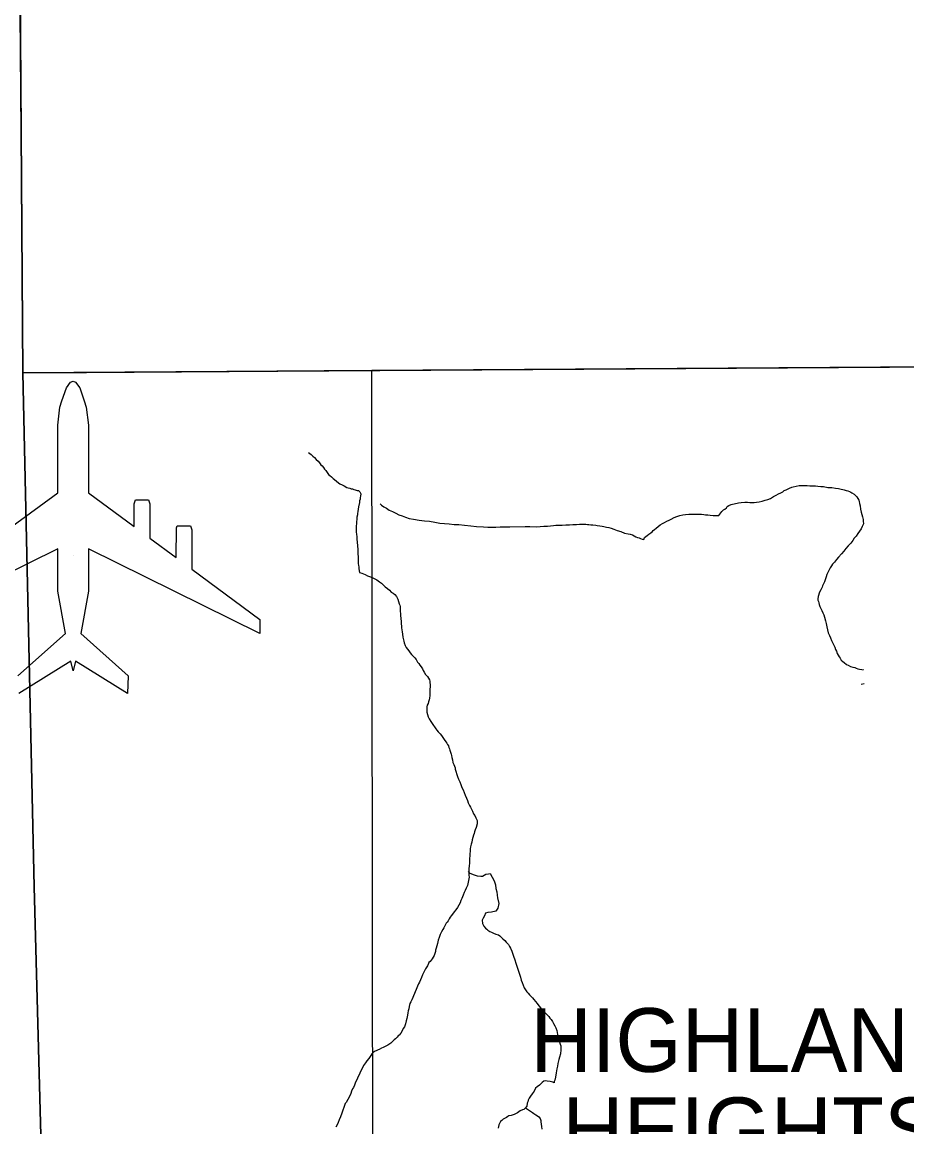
# Model space of a CAD drawing. Extents: x 2010165 to 2382125, y 1060529 to 1407316.
# Drawn here: x 2245535 to 2252478, y 1296274 to 1304945 of the extents above; entities that cross this region are included whole.
import ezdxf

# ---------------------------------------------------------------- set-up
doc = ezdxf.new("R2010")
doc.units = 0
for name, color, linetype in [('GM_X_Adjacent_County', 7, 'Continuous'), ('GM_X_Airport_Class_1', 7, 'Continuous'), ('GM_X_Airport_Location_Class_1', 7, 'Continuous'), ('GM_X_City_Street', 7, 'Continuous'), ('GM_X_Corporation', 7, 'Continuous'), ('GM_X_Corporation_Text', 7, 'Continuous'), ('GM_X_County', 7, 'Continuous'), ('GM_X_Minor_Lake', 7, 'Continuous'), ('GM_X_Minor_River', 7, 'Continuous')]:
    doc.layers.add(name, color=color, linetype=linetype)

msp = doc.modelspace()

# ---------------------------------------------------------------- linework, layer by layer
at = {"layer": 'GM_X_Adjacent_County'}
msp.add_lwpolyline([(2253870.8, 1302246.1), (2248278.5, 1302209.7), (2246039.2, 1302195), (2245541.5, 1302191.8), (2245528.1, 1304087.2), (2245507.4, 1306573.2), (2245466.2, 1311123.5), (2245450.8, 1311744.1), (2245406.2, 1312275.3), (2245365.8, 1313013.4), (2245297.7, 1316197), (2245294.3, 1316359.8), (2245277.8, 1317129.9)], dxfattribs=at)
at = {"layer": 'GM_X_Airport_Class_1'}
for points in [[(2245455.4, 1300986.2), (2245814.5, 1301251.7), (2245814.5, 1301782.1), (2245832, 1301922.4), (2245846.6, 1301972.4), (2245882.6, 1302074.6), (2245915.8, 1302120), (2245934.8, 1302127.9)], [(2245934.8, 1302127.9), (2245953.7, 1302120), (2245986.9, 1302074.6), (2246022.9, 1301972.4), (2246037.5, 1301922.4), (2246055, 1301782.1), (2246055, 1301251.7), (2246414.1, 1300986.2), (2246414.1, 1301164.2), (2246423.5, 1301196.8), (2246527.1, 1301196.8), (2246536.6, 1301164.2), (2246536.6, 1300895.6), (2246743.4, 1300742.7), (2246745.6, 1300976.2), (2246752.8, 1300992.5), (2246856.4, 1300992.5), (2246865.9, 1300959.8), (2246865.9, 1300652.1), (2247401.3, 1300256.1), (2247401.3, 1300146.7), (2246055, 1300810.1), (2246055, 1300480), (2245994.9, 1300147.4), (2246367.5, 1299813.3), (2246361.6, 1299675.7), (2245953.6, 1299928.6), (2245934.8, 1299854.6)], [(2245502, 1299813.3), (2245874.6, 1300147.4), (2245814.5, 1300480), (2245814.5, 1300810.1), (2244468.2, 1300146.7)], [(2245934.8, 1299854.6), (2245916, 1299928.6), (2245507.9, 1299675.7)]]:
    msp.add_lwpolyline(points, dxfattribs=at)
at = {"layer": 'GM_X_Airport_Location_Class_1'}
msp.add_line((2245934.7, 1300756.1), (2245934.7, 1300756.1), dxfattribs=at)
at = {"layer": 'GM_X_City_Street'}
msp.add_lwpolyline([(2248297.3, 1290870.7), (2248287, 1295834.9), (2248278.5, 1302209.7)], dxfattribs=at)
at = {"layer": 'GM_X_Corporation'}
for points in [[(2256744.6, 1302266.1), (2245541.5, 1302191.8), (2245512.3, 1306352.6), (2245473.3, 1308109.4), (2245457.9, 1308806.9), (2247532.8, 1308848.1), (2247540.2, 1309008.3), (2249256.4, 1309053.8), (2249249.5, 1310208.7), (2251976.1, 1310172.3), (2251984, 1309570.9), (2253382.8, 1309636.2)], [(2234938.8, 1293048), (2234754.2, 1298378.1), (2238501.9, 1298389.4), (2238390.7, 1302405.5), (2239127.7, 1302427.8), (2239087.3, 1303544.9), (2241570.9, 1303589.2), (2241498, 1306888.1), (2242283.2, 1306902.6), (2243514.9, 1306894.6), (2243488.5, 1308052.8), (2245473.3, 1308109.4), (2245512.3, 1306352.6), (2245541.5, 1302191.8), (2245628.7, 1298157.5), (2245690.7, 1295916.5)]]:
    msp.add_lwpolyline(points, dxfattribs=at)
msp.add_lwpolyline([(2256744.6, 1302266.1), (2256740.3, 1302074.7), (2256739.6, 1301726), (2256742.9, 1301507.7), (2256738.2, 1301293.2), (2256719.1, 1300824.7), (2256624.2, 1298521), (2256563.6, 1296660.2), (2256453.2, 1294289), (2256336.6, 1291950.8), (2256335.3, 1290962.5), (2252507.5, 1290908.7), (2252516.1, 1287904.5), (2249349.1, 1287862.8), (2245750.8, 1287810.3), (2245724.8, 1290436.2), (2245721.2, 1290799.4), (2245718.5, 1291617.1), (2245690.7, 1295916.5), (2245628.7, 1298157.5), (2245541.5, 1302191.8)], close=True, dxfattribs=at)
at = {"layer": 'GM_X_County'}
msp.add_lwpolyline([(2245277.8, 1317129.9), (2245294.3, 1316359.8), (2245297.7, 1316197), (2245365.8, 1313013.4), (2245406.2, 1312275.3), (2245450.8, 1311744.1), (2245466.2, 1311123.5), (2245507.4, 1306573.2), (2245528.1, 1304087.2), (2245541.5, 1302191.8), (2246039.2, 1302195), (2248278.5, 1302209.7), (2253870.8, 1302246.1)], dxfattribs=at)
at = {"layer": 'GM_X_Minor_Lake'}
msp.add_lwpolyline([(2252142.4, 1299751.7), (2252120.5, 1299745.5)], dxfattribs=at)
at = {"layer": 'GM_X_Minor_River'}
for points in [[(2247781.4, 1301567.6), (2247782.3, 1301566.6), (2247802.6, 1301550.7), (2247816.7, 1301538.8), (2247828.9, 1301526.9), (2247843.1, 1301513), (2247857.2, 1301499.1), (2247869.4, 1301485.2), (2247879.6, 1301471.3), (2247889.7, 1301461.4), (2247899.9, 1301449.4), (2247908, 1301437.5), (2247918.2, 1301425.6), (2247928.4, 1301409.6), (2247940.5, 1301395.7), (2247950.7, 1301385.8), (2247962.8, 1301375.9), (2247975, 1301364), (2247987.1, 1301356.1), (2248017.4, 1301330.3), (2248029.5, 1301322.4), (2248045.6, 1301314.6), (2248061.8, 1301304.7), (2248082, 1301292.9), (2248094, 1301289), (2248106.1, 1301287.1), (2248116.1, 1301283.2), (2248128.2, 1301281.4), (2248138.2, 1301277.5), (2248148.3, 1301273.6), (2248164.4, 1301269.7), (2248174.4, 1301267.8), (2248184.5, 1301257.9), (2248192.7, 1301241.9), (2248190.9, 1301225.8), (2248189, 1301213.8), (2248187.2, 1301199.7), (2248183.3, 1301187.6), (2248183.5, 1301173.6), (2248175.8, 1301141.4), (2248172, 1301123.3), (2248170.2, 1301103.2), (2248166.4, 1301089.1), (2248166.5, 1301077.1), (2248162.7, 1301059), (2248160.9, 1301040.9), (2248159.1, 1301024.8), (2248159.3, 1301008.8), (2248157.5, 1300988.7), (2248155.7, 1300968.6), (2248156, 1300942.6), (2248158.2, 1300926.5), (2248160.4, 1300906.5), (2248162.7, 1300886.4), (2248167.2, 1300838.3), (2248167.3, 1300828.3), (2248169.5, 1300812.3), (2248169.8, 1300790.2), (2248170, 1300770.1), (2248172.2, 1300750.1), (2248172.5, 1300728), (2248172.7, 1300710), (2248172.8, 1300693.9), (2248175, 1300683.9), (2248177.2, 1300667.9), (2248177.3, 1300657.8), (2248179.5, 1300637.8), (2248183.6, 1300625.8), (2248201.7, 1300620), (2248213.8, 1300616.1), (2248227.9, 1300610.2), (2248246, 1300600.4), (2248268.2, 1300590.6), (2248298.4, 1300578.9), (2248318.5, 1300567.1), (2248338.7, 1300553.3), (2248354.9, 1300541.4), (2248369.1, 1300527.5), (2248385.3, 1300513.6), (2248401.4, 1300499.8), (2248417.6, 1300485.9), (2248431.8, 1300472), (2248445.9, 1300464.1), (2248460.1, 1300452.2), (2248472.3, 1300436.3), (2248478.4, 1300426.3), (2248482.5, 1300416.4), (2248488.7, 1300398.4), (2248494.9, 1300380.4), (2248499.1, 1300368.4), (2248501.2, 1300358.4), (2248501.4, 1300340.3), (2248504.1, 1300282.1), (2248506.2, 1300270.1), (2248506.3, 1300258.1), (2248508.5, 1300246.1), (2248508.6, 1300236.1), (2248510.8, 1300220)], [(2250867.2, 1301082.3), (2250885.3, 1301080.5), (2250897.3, 1301078.6), (2250915.4, 1301076.8), (2250933.4, 1301074.9), (2250957.5, 1301073.2), (2250985.5, 1301073.5), (2251003.6, 1301073.7), (2251025.3, 1301104.1), (2251039.2, 1301116.2), (2251049.1, 1301122.4), (2251063, 1301132.5), (2251068.9, 1301142.6), (2251080.8, 1301150.8), (2251098.8, 1301159), (2251156.7, 1301171.7), (2251176.8, 1301173.9), (2251206.8, 1301176.2), (2251226.8, 1301176.4), (2251244.9, 1301174.6), (2251260.9, 1301174.8), (2251280.9, 1301175), (2251298.9, 1301177.2), (2251318.9, 1301179.4), (2251342.9, 1301185.7), (2251366.9, 1301192), (2251386.9, 1301198.2), (2251406.8, 1301206.5), (2251432.7, 1301220.8), (2251452.6, 1301231.1), (2251470.5, 1301243.3), (2251488.4, 1301251.5), (2251504.4, 1301259.7), (2251516.3, 1301267.9), (2251530.3, 1301274), (2251546.2, 1301282.2), (2251558.2, 1301286.4), (2251574.1, 1301294.6), (2251586.1, 1301298.7), (2251610.1, 1301303), (2251632.1, 1301307.2), (2251654.1, 1301307.5), (2251676.1, 1301307.7), (2251696.2, 1301307.9), (2251716.2, 1301306.1), (2251738.3, 1301304.4), (2251760.3, 1301304.6), (2251780.4, 1301302.8), (2251802.4, 1301301.1), (2251824.5, 1301299.3), (2251858.6, 1301293.6), (2251888.7, 1301291.9), (2251918.8, 1301288.3), (2251942.9, 1301284.5), (2251962.9, 1301280.7), (2251975, 1301276.8), (2251987.1, 1301272.9), (2252001.1, 1301269.1), (2252015.2, 1301265.2), (2252027.3, 1301261.3), (2252037.4, 1301255.4), (2252047.4, 1301249.5), (2252063.6, 1301239.7), (2252085.8, 1301219.8), (2252094, 1301205.9), (2252100.2, 1301193.9), (2252104.3, 1301181.9), (2252106.5, 1301165.9), (2252110.7, 1301147.9), (2252115, 1301121.8), (2252119.3, 1301097.8), (2252125.5, 1301079.8), (2252129.7, 1301061.8), (2252133.9, 1301041.8), (2252136.1, 1301027.8), (2252138.3, 1301007.7), (2252128.6, 1300985.6), (2252118.7, 1300967.4), (2252106.9, 1300949.2), (2252093.1, 1300931), (2252079.3, 1300910.8), (2252065.5, 1300894.6), (2252053.6, 1300876.4), (2252037.8, 1300856.2), (2252018, 1300835.9), (2252000.3, 1300813.6), (2251982.5, 1300793.4), (2251964.6, 1300773.1), (2251942.9, 1300746.8), (2251927.1, 1300728.6), (2251909.3, 1300706.3), (2251895.4, 1300692.1), (2251885.6, 1300677.9), (2251875.7, 1300661.8), (2251866, 1300641.6), (2251858.1, 1300625.5), (2251850.3, 1300609.3), (2251844.5, 1300591.2), (2251840.7, 1300575.1), (2251832.9, 1300551), (2251823, 1300536.8)], [(2248345.9, 1301163.3), (2248354, 1301153.4), (2248374.2, 1301141.6), (2248394.3, 1301129.7), (2248416.5, 1301115.9), (2248442.7, 1301104.2), (2248468.9, 1301090.4), (2248491.1, 1301078.6), (2248517.2, 1301068.9), (2248543.4, 1301059.1), (2248573.6, 1301049.4), (2248605.7, 1301043.7), (2248651.8, 1301036.2), (2248692, 1301030.6), (2248732.1, 1301027.1), (2248774.2, 1301021.5), (2248812.4, 1301013.9), (2248848.5, 1301010.2), (2248886.6, 1301006.7), (2248924.7, 1301003.1), (2248962.8, 1301001.5), (2249006.9, 1300995.9), (2249055.1, 1300990.4), (2249101.2, 1300986.9), (2249155.3, 1300983.5), (2249189.4, 1300981.8), (2249221.5, 1300982.2), (2249253.5, 1300982.5), (2249285.6, 1300982.9), (2249321.6, 1300983.3), (2249361.7, 1300983.7), (2249481.9, 1300987), (2249519.9, 1300985.4), (2249568.1, 1300983.9), (2249600.1, 1300986.3), (2249630.1, 1300988.6), (2249658.2, 1300988.9), (2249682.2, 1300991.2), (2249704.2, 1300993.4), (2249724.2, 1300995.7), (2249746.2, 1300997.9), (2249774.3, 1300998.2), (2249802.3, 1301000.5), (2249830.3, 1301000.8), (2249856.4, 1301001.1), (2249886.4, 1301001.4), (2249908.4, 1301003.7), (2249922.4, 1301003.8), (2249936.5, 1301004), (2249958.5, 1301004.2), (2249970.6, 1301002.3), (2249982.6, 1301002.5), (2249998.6, 1301000.6), (2250014.7, 1300998.8), (2250036.7, 1300997), (2250048.8, 1300993.1), (2250068.9, 1300991.4), (2250086.9, 1300989.6), (2250101, 1300985.7), (2250121, 1300981.9), (2250139.1, 1300978.1), (2250157.2, 1300972.2), (2250179.4, 1300964.5), (2250205.5, 1300954.7), (2250233.6, 1300947), (2250261.8, 1300935.3), (2250291.9, 1300929.6), (2250308, 1300925.7), (2250326.1, 1300919.9), (2250338.2, 1300912), (2250350.3, 1300906.1), (2250364.4, 1300900.3), (2250376.5, 1300896.4), (2250386.5, 1300892.5), (2250400.6, 1300886.6), (2250412.7, 1300884.7), (2250418.5, 1300900.8), (2250440.4, 1300915.1), (2250454.3, 1300927.3), (2250468.2, 1300937.5), (2250478.1, 1300945.6), (2250488, 1300953.8), (2250497.9, 1300961.9), (2250509.8, 1300974.1), (2250525.7, 1300986.3), (2250541.6, 1300998.5), (2250559.5, 1301010.7), (2250575.4, 1301018.9), (2250593.4, 1301027.1), (2250613.3, 1301035.4), (2250629.3, 1301043.6), (2250651.2, 1301055.8), (2250673.1, 1301066.1), (2250697, 1301072.4), (2250719, 1301078.7), (2250741, 1301080.9), (2250767.1, 1301083.2), (2250793.1, 1301083.5), (2250821.1, 1301083.8), (2250845.2, 1301084), (2250867.2, 1301082.3)], [(2251823, 1300536.8), (2251817.2, 1300520.7), (2251813.3, 1300510.6), (2251803.6, 1300488.4), (2251793.7, 1300470.3), (2251782.1, 1300436.1), (2251778.3, 1300420), (2251780.4, 1300407.9), (2251784.5, 1300397.9), (2251786.7, 1300387.9), (2251790.8, 1300373.9), (2251795, 1300359.9), (2251803.2, 1300342), (2251811.4, 1300326), (2251819.6, 1300310.1), (2251825.8, 1300292.1), (2251832, 1300274.1), (2251838.3, 1300246), (2251844.6, 1300224), (2251848.9, 1300200), (2251855.2, 1300176), (2251861.4, 1300152), (2251869.7, 1300132), (2251879.9, 1300112.1), (2251886.2, 1300092.1), (2251896.4, 1300072.1), (2251904.6, 1300056.1), (2251912.8, 1300038.2), (2251919, 1300020.2), (2251925.2, 1300008.2), (2251931.4, 1299990.2), (2251939.6, 1299976.3), (2251945.7, 1299964.3), (2251953.8, 1299952.3), (2251962, 1299938.4), (2251976.2, 1299926.5), (2251986.3, 1299918.6), (2252004.5, 1299904.7), (2252018.6, 1299896.9), (2252034.7, 1299889), (2252054.8, 1299881.2), (2252070.9, 1299879.4), (2252080.9, 1299875.5), (2252093, 1299869.6), (2252107.1, 1299865.7), (2252125.1, 1299863.9), (2252135.2, 1299862), (2252135.2, 1299864), (2252135.2, 1299862)], [(2248510.8, 1300220), (2248512.9, 1300206), (2248513.1, 1300191.9), (2248515.3, 1300175.9), (2248517.5, 1300159.9), (2248519.7, 1300141.9), (2248521.9, 1300117.8), (2248526.1, 1300107.8), (2248528.2, 1300097.8), (2248530.3, 1300085.8), (2248532.5, 1300073.8), (2248540.7, 1300053.8), (2248548.9, 1300037.8), (2248559.1, 1300023.9), (2248569.2, 1300010), (2248581.4, 1299996), (2248591.6, 1299982.1), (2248603.8, 1299968.2), (2248615.9, 1299956.3), (2248626.1, 1299942.3), (2248632.2, 1299932.4), (2248638.3, 1299922.4), (2248648.5, 1299910.5), (2248656.7, 1299898.5), (2248666.8, 1299884.6), (2248677, 1299868.7), (2248683.2, 1299856.7), (2248691.3, 1299842.7), (2248701.6, 1299824.8), (2248715.8, 1299808.9), (2248723.9, 1299796.9), (2248732.1, 1299783), (2248734.2, 1299773), (2248734.4, 1299758.9), (2248736.5, 1299746.9), (2248736.7, 1299728.8), (2248734.9, 1299710.8), (2248733.5, 1299660.6), (2248731.7, 1299640.5), (2248729.8, 1299626.4), (2248724, 1299610.3), (2248720.2, 1299596.2), (2248714.3, 1299584.1), (2248710.4, 1299570), (2248710.6, 1299554), (2248710.8, 1299539.9), (2248710.9, 1299529.9), (2248717.1, 1299509.9), (2248721.3, 1299493.9), (2248729.5, 1299475.9), (2248741.8, 1299456), (2248752, 1299440.1), (2248764.2, 1299424.1), (2248770.3, 1299414.2), (2248782.5, 1299398.2), (2248788.6, 1299388.3), (2248800.8, 1299374.4), (2248815, 1299358.5), (2248825.2, 1299346.5), (2248835.4, 1299330.6), (2248847.5, 1299314.7), (2248859.8, 1299296.8), (2248867.9, 1299284.8), (2248874, 1299274.8), (2248880.2, 1299264.9), (2248884.3, 1299252.9), (2248888.5, 1299240.9), (2248892.6, 1299230.9), (2248896.8, 1299214.9), (2248900.9, 1299200.9), (2248905.1, 1299188.9), (2248907.3, 1299172.9), (2248911.5, 1299154.8), (2248915.7, 1299134.8), (2248921.9, 1299118.8), (2248928.1, 1299104.8), (2248932.2, 1299092.9), (2248934.3, 1299080.8), (2248951, 1299024.8), (2248959.3, 1299002.8), (2248969.5, 1298982.9), (2248977.8, 1298960.9), (2248986, 1298938.9), (2248996.3, 1298919), (2249004.5, 1298899), (2249012.8, 1298877), (2249021, 1298855), (2249029.3, 1298835.1), (2249035.5, 1298817.1), (2249045.7, 1298797.1), (2249053.9, 1298783.2), (2249062.1, 1298767.2), (2249068.3, 1298751.2), (2249078.5, 1298731.2), (2249086.7, 1298717.3), (2249094.9, 1298701.3), (2249101, 1298689.4), (2249107.2, 1298679.4), (2249105.4, 1298653.3), (2249097.8, 1298625.1), (2249090, 1298605)], [(2249090, 1298605), (2249086.1, 1298590.9), (2249082.3, 1298576.8), (2249078.4, 1298564.7), (2249072.6, 1298546.6), (2249066.8, 1298526.5), (2249063, 1298508.3), (2249059.2, 1298492.3), (2249053.4, 1298472.1), (2249051.6, 1298456.1), (2249049.8, 1298438), (2249048, 1298417.9), (2249048.2, 1298399.8), (2249046.4, 1298383.8), (2249046.6, 1298365.7), (2249044.8, 1298345.6), (2249043.1, 1298321.5), (2249041.3, 1298303.4), (2249039.5, 1298285.4), (2249039.7, 1298263.3), (2249041.9, 1298251.3), (2249044.1, 1298233.2), (2249030.8, 1298168.9), (2249019, 1298148.7), (2249011.2, 1298130.6), (2249003.3, 1298114.4), (2248995.5, 1298094.3), (2248985.8, 1298068.1), (2248978, 1298051.9), (2248972.2, 1298033.8), (2248962.4, 1298015.6), (2248950.6, 1297997.5), (2248938.8, 1297977.3), (2248924.9, 1297961.1), (2248913.1, 1297944.9), (2248901.2, 1297930.7), (2248893.3, 1297920.6), (2248885.4, 1297908.5), (2248879.6, 1297892.3), (2248869.7, 1297882.2), (2248863.8, 1297872.1), (2248857.9, 1297862), (2248852, 1297851.9), (2248844.2, 1297837.8), (2248836.3, 1297823.6), (2248826.5, 1297805.5), (2248816.7, 1297783.3), (2248807, 1297761.1), (2248799.2, 1297741), (2248793.5, 1297714.8), (2248783.9, 1297676.6), (2248780, 1297660.5), (2248778.1, 1297650.5), (2248768.5, 1297620.2), (2248752.7, 1297594), (2248736.9, 1297573.8), (2248727, 1297565.6), (2248723.1, 1297555.6), (2248715.3, 1297537.4), (2248701.5, 1297515.2), (2248689.8, 1297493), (2248678, 1297468.8), (2248668.2, 1297446.6), (2248660.4, 1297428.5), (2248652.6, 1297410.3), (2248644.8, 1297396.2), (2248637, 1297378.1), (2248633.1, 1297366), (2248599.9, 1297289.4), (2248592.1, 1297271.2), (2248584.3, 1297255.1), (2248578.4, 1297243), (2248572.6, 1297218.8), (2248568.8, 1297200.7), (2248565, 1297184.6), (2248561.2, 1297170.6), (2248559.4, 1297152.5), (2248553.6, 1297126.3), (2248547.8, 1297108.2), (2248544.1, 1297084.1), (2248536.4, 1297059.9), (2248526.5, 1297045.8), (2248518.7, 1297027.6), (2248506.9, 1297009.4), (2248495, 1296995.3), (2248485.1, 1296989.1), (2248477.2, 1296979), (2248465.3, 1296966.8), (2248455.4, 1296956.7), (2248445.4, 1296948.6), (2248437.5, 1296938.5), (2248427.6, 1296932.3), (2248403.7, 1296916), (2248383.8, 1296905.8), (2248367.9, 1296897.6), (2248355.9, 1296891.4), (2248338, 1296883.2), (2248328, 1296879.1), (2248318.1, 1296875), (2248300.1, 1296866.8), (2248290.2, 1296858.6)], [(2249035.5, 1298281.3), (2249043.7, 1298269.4), (2249073.9, 1298255.6), (2249106, 1298246), (2249134.1, 1298242.2), (2249148.1, 1298242.4), (2249174, 1298256.7), (2249194, 1298261), (2249208, 1298263.1), (2249224.4, 1298235.2), (2249234.6, 1298215.2), (2249242.8, 1298197.3), (2249249.1, 1298173.3), (2249253.4, 1298145.2), (2249259.7, 1298119.2), (2249264, 1298093.2), (2249266.3, 1298071.1), (2249274.8, 1298027.1), (2249269.2, 1297990.9), (2249251.4, 1297968.6), (2249219.4, 1297960.2), (2249189.4, 1297955.9), (2249171.5, 1297951.7), (2249163.7, 1297931.6), (2249151.9, 1297911.4), (2249144, 1297897.2), (2249148.3, 1297871.2), (2249158.6, 1297849.2), (2249170.8, 1297833.3), (2249180.9, 1297825.4), (2249191, 1297819.5), (2249205.1, 1297807.6), (2249219.2, 1297801.7), (2249235.3, 1297793.9), (2249253.5, 1297786.1), (2249273.5, 1297782.3), (2249283.6, 1297774.3), (2249293.8, 1297762.4), (2249307.9, 1297750.5), (2249322.1, 1297736.6), (2249334.3, 1297724.7), (2249344.4, 1297714.8), (2249352.5, 1297704.9), (2249360.7, 1297690.9), (2249366.9, 1297676.9), (2249377.2, 1297653), (2249391.6, 1297615), (2249402, 1297585), (2249410.3, 1297559), (2249418.6, 1297535), (2249439.3, 1297473.1), (2249445.6, 1297449.1), (2249451.8, 1297427.1), (2249458.1, 1297407.1), (2249466.3, 1297387.1), (2249474.6, 1297365.1), (2249484.8, 1297349.1), (2249495, 1297335.2), (2249505.1, 1297323.3), (2249517.3, 1297311.4), (2249527.4, 1297299.5), (2249539.6, 1297287.6), (2249551.7, 1297273.6), (2249563.9, 1297257.7), (2249576.1, 1297241.8), (2249590.3, 1297225.9), (2249606.6, 1297206), (2249628.9, 1297180.2), (2249645.1, 1297164.3), (2249657.3, 1297152.4), (2249667.4, 1297140.5), (2249675.6, 1297128.5), (2249685.7, 1297116.6), (2249695.9, 1297102.6), (2249704.1, 1297084.7), (2249714.3, 1297068.7), (2249722.5, 1297050.8), (2249730.8, 1297030.8), (2249737.1, 1297000.8), (2249745.4, 1296976.8), (2249749.7, 1296948.7), (2249758, 1296922.8), (2249762.2, 1296910.8), (2249762.5, 1296878.6), (2249758.9, 1296848.5), (2249753.2, 1296822.4), (2249747.4, 1296802.2), (2249739.7, 1296772.1), (2249735.9, 1296752), (2249732.2, 1296729.8), (2249726.5, 1296699.7), (2249720.9, 1296663.5), (2249715.1, 1296641.4), (2249711.2, 1296631.3), (2249709.3, 1296621.3), (2249699.3, 1296625.2), (2249679.2, 1296631), (2249655.1, 1296634.7), (2249639, 1296636.5), (2249629.1, 1296634.4), (2249615.2, 1296622.2)], [(2248290.2, 1296858.6), (2248280.3, 1296848.5), (2248270.4, 1296834.3), (2248256.7, 1296812.1), (2248240.8, 1296793.9), (2248229, 1296777.7), (2248215.2, 1296757.5), (2248203.4, 1296733.3), (2248193.6, 1296715.1), (2248185.8, 1296694.9), (2248148.6, 1296618.3), (2248142.8, 1296602.2), (2248135, 1296584), (2248127.1, 1296573.9), (2248119.3, 1296555.8), (2248113.5, 1296535.7), (2248103.7, 1296513.5), (2248092, 1296489.3), (2248078.2, 1296467.1), (2248070.3, 1296456.9), (2248064.5, 1296442.8), (2248060.6, 1296426.7), (2248052.9, 1296404.6), (2248045.1, 1296382.4), (2248033.4, 1296352.2), (2248023.7, 1296330), (2248013.9, 1296309.8), (2248006.1, 1296291.7), (2247996.3, 1296271.5)], [(2249615.2, 1296622.2), (2249595.4, 1296602), (2249577.5, 1296587.7), (2249563.6, 1296579.6), (2249553.8, 1296555.3), (2249538, 1296535.1), (2249524.2, 1296514.9), (2249514.4, 1296498.8), (2249506.5, 1296484.6), (2249502.6, 1296472.5), (2249498.8, 1296460.5), (2249495, 1296438.3), (2249483.2, 1296422.2), (2249471.3, 1296412), (2249461.3, 1296407.9), (2249443.4, 1296399.7), (2249423.5, 1296385.4), (2249397.6, 1296373.1), (2249373.6, 1296364.8), (2249355.6, 1296360.6), (2249345.7, 1296356.5), (2249335.8, 1296348.3), (2249319.8, 1296340.1), (2249309.9, 1296334), (2249299.9, 1296325.9), (2249290, 1296315.7), (2249282.2, 1296301.6), (2249276.3, 1296289.5), (2249272.4, 1296277.4), (2249270.6, 1296263.4)], [(2249485, 1296424.6), (2249523.5, 1296398.5), (2249539.7, 1296388.7), (2249551.8, 1296378.8), (2249565.9, 1296368.9), (2249580, 1296361), (2249590.1, 1296353.1), (2249600.3, 1296339.2), (2249604.5, 1296325.2), (2249606.6, 1296315.2), (2249608.8, 1296295.1), (2249611, 1296277.1), (2249613.3, 1296257.1)]]:
    msp.add_lwpolyline(points, dxfattribs=at)

# ---------------------------------------------------------------- texts
at = {"layer": 'GM_X_Corporation_Text'}
for s, p in [('HIGHLAND', (2249522.7, 1296706.2)), ('HEIGHTS', (2249773.5, 1296005.6))]:
    msp.add_text(s, height=500, rotation=0.00001, dxfattribs=at).set_placement(p)

doc.saveas('drawing.dxf')
